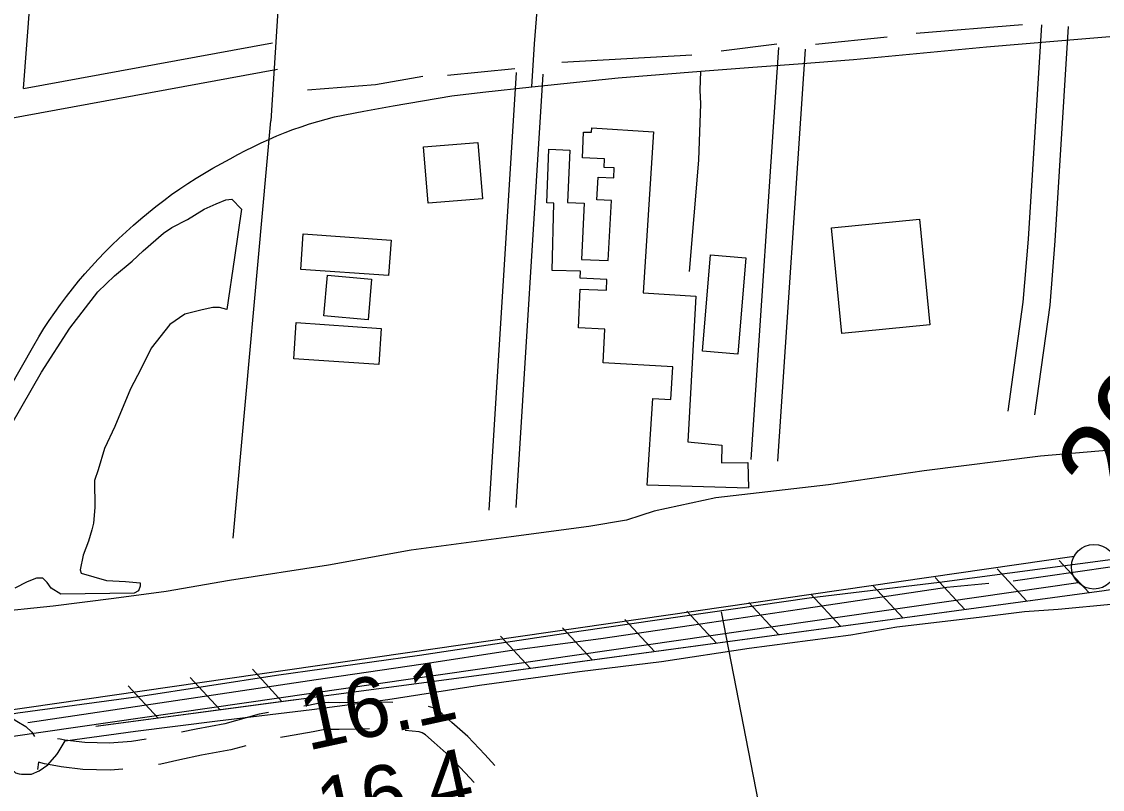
# Model space of a CAD drawing. Extents: x 3598634 to 3636690, y 517270 to 542944.
# Drawn here: x 3615109 to 3616317, y 537568 to 538427 of the extents above; entities that cross this region are included whole.
import ezdxf

# ---------------------------------------------------------------- set-up
doc = ezdxf.new("R2010")
doc.units = 0
for name, color, linetype in [('V-BLDG-OTLN', 7, 'Continuous'), ('V-FLOD-BASE', 7, 'Continuous'), ('V-LEVE-TOET', 7, 'Continuous'), ('V-RIVR-RANG', 7, 'Continuous'), ('V-ROAD-CNTR', 7, 'Continuous'), ('V-RRAP-FSHR', 7, 'Continuous'), ('V-SITE-VEGE', 7, 'Continuous'), ('V-SURV-IDEN', 7, 'Continuous'), ('V-SURV-LINE', 7, 'Continuous'), ('V-TOPO-SHOR', 7, 'Continuous')]:
    doc.layers.add(name, color=color, linetype=linetype)

msp = doc.modelspace()

# ---------------------------------------------------------------- linework, layer by layer
at = {"layer": 'V-BLDG-OTLN'}
for points in [[(3615862.8, 538120.3), (3615853.5, 537957.2), (3615891.7, 537953.4), (3615891.3, 537933.9), (3615920.8, 537934.1), (3615921.4, 537905.4), (3615808.3, 537908.6), (3615814.4, 538005.8), (3615834.5, 538004.5), (3615836.8, 538041), (3615759.1, 538045.7), (3615761.1, 538083.4), (3615731.5, 538084.8), (3615733.5, 538128.1), (3615762.8, 538126.8), (3615763.3, 538138.9), (3615733.5, 538140.2), (3615733.9, 538148), (3615702.1, 538148.7), (3615703.8, 538224.3), (3615696.2, 538224.6), (3615698.5, 538284.4), (3615721.7, 538283.5), (3615719.1, 538224.9), (3615737.9, 538224), (3615734.9, 538161.3), (3615764.7, 538159.9), (3615768.3, 538227.2), (3615752, 538228), (3615753.3, 538253.2), (3615770.9, 538252.3), (3615771.4, 538263.5), (3615760.1, 538263.9), (3615760.5, 538273.8), (3615736, 538274.8), (3615737.1, 538303.7), (3615746, 538303.4), (3615746.3, 538308.5), (3615815.5, 538304.1), (3615803.9, 538124)], [(3615618.9, 538292), (3615624.1, 538229), (3615563.3, 538224), (3615558.1, 538287)], [(3616112.5, 538206.3), (3616124.1, 538088), (3616025.7, 538078.3), (3616014.2, 538196.7)], [(3615519.2, 538143.1), (3615421.1, 538150), (3615423.9, 538189.7), (3615522, 538182.8)], [(3615918.6, 538163.1), (3615909.6, 538055.2), (3615870, 538058.5), (3615879, 538166.4)], [(3615500.3, 538139.1), (3615496.3, 538093.8), (3615447, 538098.2), (3615451, 538143.5)], [(3615508.3, 538043.8), (3615413.3, 538050.2), (3615416, 538090.5), (3615511, 538084)]]:
    msp.add_lwpolyline(points, close=True, dxfattribs=at)
at = {"layer": 'V-FLOD-BASE'}
for points in [[(3616217.4, 537801.9), (3616325.5, 537817.5), (3616453.1, 537833.9), (3616563.6, 537848.5), (3616663.4, 537864.7), (3616715.1, 537872.3)], [(3615115.9, 537643.5), (3615281.2, 537667.8), (3615448.5, 537692.9), (3615557.8, 537708.8), (3615654.2, 537723.8), (3615756.4, 537737.4), (3615857.8, 537752.3), (3615978.4, 537770.1), (3616143.2, 537794.8), (3616189.9, 537799.2)]]:
    msp.add_lwpolyline(points, dxfattribs=at)
at = {"layer": 'V-LEVE-TOET'}
for points in [[(3616382.5, 537952.7), (3616247.9, 537941), (3616117.7, 537924.7), (3616010.9, 537909.1), (3615885, 537894.4), (3615816.1, 537879.6), (3615801, 537875), (3615785.1, 537869.5), (3615742.9, 537862.5), (3615656.1, 537851.1), (3615544.3, 537836), (3615452.1, 537819.3), (3615341.5, 537802.1), (3615270.5, 537789.9), (3615212.1, 537782), (3615144.5, 537773.5), (3615072, 537765.9)], [(3615157.9, 537622.7), (3615236.3, 537633.8), (3615328.1, 537645.2), (3615433.6, 537657.9), (3615518.3, 537668.9), (3615620.9, 537685), (3615732.7, 537700.5), (3615824.1, 537711.4), (3615922.1, 537726.4), (3616036, 537741.4), (3616087.4, 537750.2), (3616179.1, 537761.2), (3616230, 537767.5), (3616267.5, 537770.1), (3616330.4, 537776.2), (3616451.8, 537793.5), (3616548.6, 537807.3), (3616636.3, 537824.5), (3616717.3, 537839)], [(3615084.4, 537608.4), (3615087.8, 537609.6), (3615090.6, 537605.4), (3615093.7, 537597.4), (3615096.1, 537593.2), (3615098.6, 537590.2), (3615102.2, 537587.2), (3615106.4, 537585.9), (3615109.1, 537585.6), (3615120.1, 537585.6), (3615128.9, 537589.2), (3615138.6, 537596), (3615148.4, 537607.5), (3615149.8, 537609.7), (3615157.9, 537622.7)]]:
    msp.add_lwpolyline(points, dxfattribs=at)
at = {"layer": 'V-RIVR-RANG'}
msp.add_line((3615891, 537767.2), (3616082.1, 536785.6), dxfattribs=at)
at = {"layer": 'V-ROAD-CNTR'}
for points in [[(3615496.8, 539910.8), (3615469.5, 539514.3), (3615438.2, 539116.2), (3615387.8, 538316.4)], [(3615679.5, 538354.3), (3615682.2, 538402.5), (3615691.3, 538514.6), (3615697.5, 538646.8), (3615708.6, 538775.5), (3615720.8, 538993.1)], [(3615111.2, 538352.4), (3615152.4, 538894.8)], [(3616211.8, 537991.6), (3616228.6, 538113.5), (3616234.3, 538184), (3616249.3, 538423.5)], [(3616241.5, 537987.5), (3616258.5, 538110.2), (3616264.2, 538181.9), (3616279.3, 538421.6)], [(3615081.1, 537992.3), (3615122.6, 538065.1), (3615128.2, 538074.5), (3615134, 538083.8), (3615140, 538092.9), (3615146.2, 538102), (3615152.6, 538110.9), (3615159.2, 538119.7), (3615165.9, 538128.3), (3615172.8, 538136.8), (3615179.9, 538145.2), (3615187.2, 538153.4), (3615194.6, 538161.5), (3615202.2, 538169.4), (3615210, 538177.2), (3615217.9, 538184.8), (3615226, 538192.2), (3615234.1, 538199.5), (3615242.4, 538206.7), (3615250.8, 538213.7), (3615259.3, 538220.5), (3615268, 538227.2), (3615276.8, 538233.7), (3615285.8, 538240), (3615294.9, 538246.1), (3615304.1, 538252), (3615313.4, 538257.7), (3615322.9, 538263.2), (3615332.4, 538268.6), (3615342.1, 538273.7), (3615350.6, 538278.4), (3615359.2, 538283), (3615367.8, 538287.3), (3615376.7, 538291.6), (3615385.4, 538295.5), (3615394.3, 538299.3), (3615403.8, 538303.1), (3615412.4, 538306.4), (3615421.6, 538309.6), (3615430.8, 538312.7), (3615440, 538315.6), (3615449.4, 538318.2), (3615458.8, 538320.7), (3615491.4, 538327), (3615524.2, 538333), (3615557, 538338.7), (3615589.9, 538344), (3615624.5, 538348.3), (3615679.5, 538354.3), (3615775.8, 538364.2), (3615868.1, 538371.6), (3615926.2, 538376.3), (3615977.1, 538380.1), (3616038.7, 538384.7), (3616187.5, 538398.9), (3616267.2, 538405.7), (3616347.5, 538412.5)], [(3615111.2, 538352.4), (3615389.6, 538403.4)], [(3615924.5, 537937.6), (3615955.3, 538398.4)], [(3615954.4, 537935.6), (3615985.2, 538396.4)], [(3614758, 538257.1), (3615395, 538373.9)], [(3615631.7, 537880.8), (3615662.1, 538370.1)], [(3615661.9, 537883.6), (3615692.1, 538368.3)], [(3615855.7, 538147.7), (3615865.9, 538272.2), (3615868.1, 538335.4), (3615867.6, 538350.4), (3615868.1, 538371.6)], [(3615345.5, 537849.5), (3615387.8, 538316.4)], [(3614364.9, 537515.8), (3614418.3, 537540), (3614445.9, 537549.8), (3614476.9, 537558.7), (3614504.1, 537566.5), (3614555.1, 537576.6), (3614660.6, 537591.8), (3614797.9, 537610.9), (3614953, 537631.2), (3615048.1, 537644.1), (3615066, 537647.3), (3615104.9, 537654.2), (3615239.7, 537672.5), (3615394.1, 537696.2), (3615553.9, 537718.5), (3615734.5, 537745.8), (3615989.1, 537782.7), (3616134.9, 537800.1), (3616407.3, 537836.3), (3616618.5, 537868.7), (3616716.5, 537882)], [(3615524.1, 537665.7), (3615498.9, 537666.3), (3615484.4, 537665.7), (3615464.1, 537665.4), (3615452, 537665.6), (3615442.1, 537664.9), (3615429.7, 537662.5), (3615424.5, 537661.6)], [(3615072.2, 537660.9), (3615087.7, 537653.8), (3615095.5, 537650), (3615103.8, 537644.9), (3615113.7, 537638.9), (3615120.7, 537632.4), (3615123.4, 537627.5)], [(3615385.1, 537654.6), (3615374.7, 537652.7), (3615336.2, 537641.9), (3615304.1, 537636), (3615287.7, 537632.4)], [(3615638, 537595.3), (3615626.9, 537607.4), (3615607.7, 537627.5), (3615590.1, 537643.3), (3615578.6, 537653.4), (3615569.2, 537659.6), (3615563.8, 537661.1)], [(3615497.8, 537636.2), (3615485.3, 537635.8), (3615464, 537635.4), (3615452.8, 537635.6), (3615446.1, 537635.1), (3615435.1, 537633), (3615405, 537627.8), (3615398.6, 537626.6)], [(3615614.9, 537576.1), (3615605, 537586.9), (3615586.8, 537605.9), (3615570.1, 537620.8), (3615560.4, 537629.5), (3615556.7, 537631.9), (3615553.5, 537632.8), (3615545.6, 537633.7), (3615537.7, 537634.5)], [(3615248.5, 537624.6), (3615231.8, 537622), (3615207.3, 537620.2), (3615179.7, 537620.8), (3615157.5, 537623.6), (3615152.3, 537624.5), (3615149.1, 537625)], [(3615359.7, 537617.3), (3615343, 537612.6), (3615310, 537606.6), (3615286, 537601.4), (3615264.6, 537596.7), (3615262, 537596.3)], [(3615128, 537598.8), (3615127, 537590.9)], [(3615222.4, 537591.2), (3615208.1, 537590.1), (3615177.5, 537590.8), (3615153.2, 537593.9), (3615147.4, 537594.9), (3615134.8, 537597), (3615128, 537598.8)]]:
    msp.add_lwpolyline(points, dxfattribs=at)
at = {"layer": 'V-RRAP-FSHR'}
for p, q in [((3616301.9, 537788.6), (3616268.8, 537824.4)), ((3616232.5, 537779.2), (3616199.4, 537815)), ((3616163.1, 537769.8), (3616130, 537805.6)), ((3616024.4, 537751), (3615991.3, 537786.8)), ((3616093.8, 537760.4), (3616060.7, 537796.2)), ((3615955, 537741.6), (3615921.9, 537777.4)), ((3615885.7, 537732.2), (3615852.6, 537768)), ((3615816.3, 537722.8), (3615783.2, 537758.6)), ((3615677.6, 537704), (3615644.5, 537739.8)), ((3615746.9, 537713.4), (3615713.8, 537749.2)), ((3615400, 537666.9), (3615367, 537702.8)), ((3615330.7, 537657.7), (3615297.6, 537693.6)), ((3615261.3, 537648.4), (3615228.2, 537684.4))]:
    msp.add_line(p, q, dxfattribs=at)
for points in [[(3615191.9, 537639.2), (3615628.6, 537697.3), (3616319.1, 537790.9), (3616721.2, 537854.3), (3617021.7, 537902.6), (3617077.5, 537910), (3617105.9, 537911.7), (3617131.9, 537914), (3617165.5, 537915.8), (3617187.3, 537917), (3617199.1, 537917.2), (3617240.8, 537917.3), (3617759.5, 537891.7), (3618565.2, 537868.4), (3619298.6, 537833.4)], [(3615661.4, 537701.8), (3616319.1, 537790.9), (3616663.3, 537845.1)], [(3615191.9, 537639.2), (3615415.2, 537668.9)]]:
    msp.add_lwpolyline(points, dxfattribs=at)
at = {"layer": 'V-SITE-VEGE'}
msp.add_lwpolyline([(3615064.5, 537919.5), (3615131.5, 538035.1), (3615163, 538084.2), (3615194.3, 538125), (3615213.1, 538143), (3615232.8, 538159.2), (3615245, 538170.9), (3615267.6, 538190.7), (3615276.9, 538196.9), (3615294.6, 538205.8), (3615313.3, 538217.3), (3615326.4, 538223.5), (3615337.5, 538227.9), (3615344, 538228.7), (3615354.8, 538217.4), (3615347.2, 538163.2), (3615338.5, 538105.3), (3615330.3, 538107.3), (3615322.9, 538107.5), (3615310.9, 538105), (3615291.4, 538099.9), (3615274.6, 538088.3), (3615253.8, 538062), (3615242.2, 538038.3), (3615230.7, 538016.4), (3615213.2, 537974.4), (3615201.6, 537949.8), (3615194.6, 537926), (3615190.7, 537914.1), (3615190.9, 537883.6), (3615189.6, 537866.2), (3615187.6, 537858.8), (3615183.7, 537846), (3615177.8, 537830.5), (3615174.7, 537814), (3615175.5, 537810.3), (3615203.9, 537802.3), (3615225.1, 537800.9), (3615241.6, 537799.6), (3615241.6, 537795.9), (3615239.6, 537790.4), (3615234.9, 537787.8), (3615152.9, 537786.8), (3615142, 537793.5), (3615137.5, 537800), (3615133, 537804.7), (3615125.6, 537804.9), (3615115.4, 537800.5), (3615101.4, 537793.4)], dxfattribs=at)
at = {"layer": 'V-SURV-LINE'}
for points in [[(3614496, 537570.7), (3616285.6, 537829.4)], [(3616289.9, 537799.7), (3614500.2, 537541)]]:
    msp.add_lwpolyline(points, dxfattribs=at)
msp.add_circle((3616307.5, 537817.5), 25, dxfattribs=at)
at = {"layer": 'V-TOPO-SHOR'}
for p, q in [((3616109, 538414.1), (3616227.6, 538424)), ((3615891, 538394.5), (3615953.1, 538402.5)), ((3615996.2, 538402), (3616076.4, 538410.1)), ((3615712.8, 538381.8), (3615858, 538389.9)), ((3615585.1, 538367.4), (3615660.5, 538374.7))]:
    msp.add_line(p, q, dxfattribs=at)
msp.add_lwpolyline([(3615428.6, 538350.8), (3615504.8, 538357), (3615557.6, 538366)], dxfattribs=at)

# ---------------------------------------------------------------- texts
at = {"layer": 'V-RIVR-RANG'}
for s, p in [('16.1', (3615428.7, 537611.7)), ('16.4', (3615447.7, 537513.5))]:
    msp.add_text(s, height=67, rotation=12.2183, dxfattribs=at).set_placement(p)
at = {"layer": 'V-SURV-IDEN'}
msp.add_text('20+88.4', height=100, rotation=57.4994, dxfattribs=at).set_placement((3616342.6, 537873.5))

doc.saveas('drawing.dxf')
